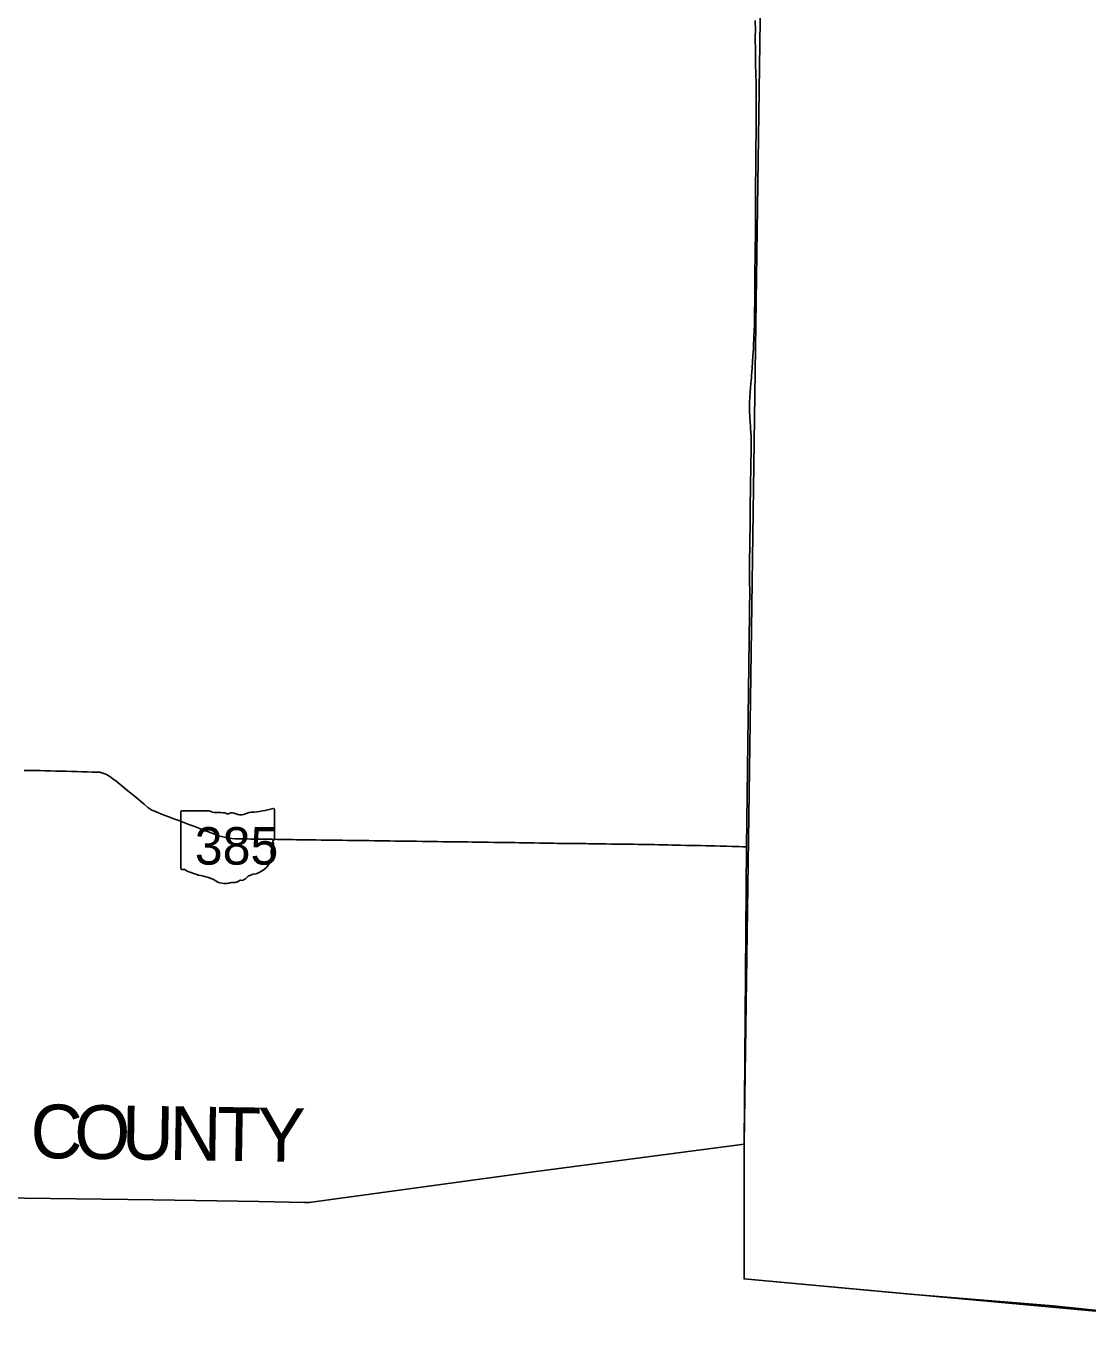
# Model space of a CAD drawing. Extents: x 0 to 34, y 0 to 22.
# Drawn here: x 6.5646 to 6.8817, y 19.6468 to 20.0406 of the extents above; entities that cross this region are included whole.
import ezdxf

# ---------------------------------------------------------------- set-up
doc = ezdxf.new("R2010")
doc.units = 0
for name, color, linetype in [('GM_X_County', 7, 'Continuous'), ('GM_X_County_Text', 7, 'Continuous'), ('GM_X_State_Location', 7, 'Continuous'), ('GM_X_State_Route', 7, 'Continuous'), ('GM_X_State_Shield', 7, 'Continuous'), ('SC_Scratch1', 7, 'Continuous')]:
    doc.layers.add(name, color=color, linetype=linetype)

msp = doc.modelspace()

# ---------------------------------------------------------------- linework, layer by layer
at = {"layer": 'GM_X_County'}
for points in [[(6.78244, 20.04231), (6.78245, 20.03941), (6.78241, 20.03756), (6.78245, 20.03281), (6.78254, 20.02965), (6.78264, 20.02622), (6.78268, 20.02385), (6.7827, 20.02015), (6.7827, 20.01593), (6.78266, 20.01092), (6.7826, 20.00195), (6.78259, 19.99931), (6.78252, 19.99193), (6.78248, 19.98812), (6.78248, 19.98771), (6.78245, 19.97953), (6.78234, 19.96634), (6.78231, 19.96238), (6.78215, 19.95157), (6.78202, 19.94761), (6.78194, 19.94524), (6.78191, 19.94471), (6.78187, 19.94418), (6.7817, 19.94208), (6.78149, 19.93839), (6.78135, 19.93629), (6.78128, 19.93556), (6.78112, 19.93392), (6.78087, 19.9313), (6.78077, 19.92972), (6.78073, 19.92814), (6.78073, 19.92577), (6.78079, 19.92366), (6.78088, 19.92234), (6.78097, 19.92103), (6.78101, 19.9205), (6.78112, 19.91919), (6.78117, 19.91813), (6.78117, 19.91549), (6.78117, 19.91523), (6.78117, 19.91444), (6.78118, 19.9142), (6.78118, 19.91396), (6.78116, 19.91331), (6.78116, 19.91291), (6.78116, 19.91253), (6.78111, 19.911), (6.78109, 19.90997), (6.78109, 19.90891), (6.78099, 19.90335), (6.78097, 19.90206), (6.78094, 19.89758), (6.78088, 19.89204), (6.78082, 19.88623), (6.78074, 19.8799), (6.78067, 19.87489), (6.78069, 19.87411), (6.78074, 19.87347), (6.78079, 19.8729), (6.77978, 19.79537), (6.77915, 19.70642), (6.71621, 19.69816), (6.64912, 19.68902), (6.64777, 19.68904), (6.63409, 19.68927), (6.60264, 19.68981), (6.5409, 19.69063)], [(6.26892, 19.64354), (6.26908, 19.65133), (6.26983, 19.68662), (6.26999, 19.69417), (6.35493, 19.69329), (6.44021, 19.69184), (6.50258, 19.69108), (6.5409, 19.69063), (6.60264, 19.68981), (6.63409, 19.68927), (6.64777, 19.68904), (6.64912, 19.68902), (6.71621, 19.69816), (6.77915, 19.70642), (6.77907, 19.66615), (6.82867, 19.66157), (6.8714, 19.65813), (6.88576, 19.65661)]]:
    msp.add_lwpolyline(points, dxfattribs=at)
at = {"layer": 'GM_X_State_Route'}
msp.add_lwpolyline([(6.56401, 19.81816), (6.56559, 19.81814), (6.56645, 19.81813), (6.5673, 19.81813), (6.56874, 19.8181), (6.57018, 19.81808), (6.57176, 19.81803), (6.57335, 19.81799), (6.57493, 19.81795), (6.57651, 19.8179), (6.57809, 19.81786), (6.57967, 19.81782), (6.58125, 19.81777), (6.58284, 19.81773), (6.58442, 19.81769), (6.58551, 19.81766), (6.58661, 19.81763), (6.58746, 19.81738), (6.58855, 19.817), (6.58985, 19.81611), (6.59059, 19.8156), (6.59133, 19.8151), (6.59255, 19.81409), (6.59377, 19.81308), (6.59498, 19.81207), (6.5962, 19.81106), (6.59742, 19.81005), (6.59864, 19.80904), (6.5998, 19.80808), (6.60096, 19.80712), (6.60215, 19.80633), (6.60322, 19.80586), (6.60429, 19.8054), (6.60577, 19.80484), (6.60725, 19.80428), (6.60873, 19.80372), (6.61021, 19.80316), (6.61169, 19.8026), (6.61317, 19.80203), (6.61465, 19.80147), (6.61613, 19.80091), (6.61761, 19.80035), (6.61909, 19.79979), (6.62057, 19.79923), (6.62134, 19.79894), (6.62212, 19.79864), (6.62293, 19.79843), (6.62374, 19.79821), (6.62497, 19.79796), (6.62598, 19.79785), (6.627, 19.79774), (6.62858, 19.79772), (6.63016, 19.79769), (6.63174, 19.79767), (6.63332, 19.79765), (6.63491, 19.79763), (6.63649, 19.7976), (6.63807, 19.79758), (6.63965, 19.79756), (6.64124, 19.79753), (6.64282, 19.79751), (6.6444, 19.79749), (6.64539, 19.79747), (6.64638, 19.79746), (6.64797, 19.79744), (6.64955, 19.79742), (6.65113, 19.79739), (6.65271, 19.79737), (6.65429, 19.79735), (6.65588, 19.79733), (6.65746, 19.79731), (6.65904, 19.79729), (6.66062, 19.79726), (6.66221, 19.79724), (6.66379, 19.79722), (6.66537, 19.7972), (6.66695, 19.79718), (6.66853, 19.79716), (6.67012, 19.79713), (6.6717, 19.79711), (6.67328, 19.79709), (6.67486, 19.79707), (6.67644, 19.79705), (6.67803, 19.79703), (6.67961, 19.79701), (6.68119, 19.79698), (6.68277, 19.79696), (6.68435, 19.79694), (6.68594, 19.79692), (6.68752, 19.7969), (6.6891, 19.79687), (6.69068, 19.79685), (6.69196, 19.79684), (6.69324, 19.79682), (6.69482, 19.7968), (6.6964, 19.79678), (6.69798, 19.79675), (6.69956, 19.79673), (6.70115, 19.79671), (6.70271, 19.79669), (6.70427, 19.79667), (6.70581, 19.79666), (6.70739, 19.79664), (6.70898, 19.79661), (6.71056, 19.79659), (6.71188, 19.79657), (6.71319, 19.79655), (6.71478, 19.79652), (6.71636, 19.79649), (6.71794, 19.79647), (6.71926, 19.79644), (6.72058, 19.79642), (6.72216, 19.79639), (6.72335, 19.79637), (6.72453, 19.79635), (6.72611, 19.79633), (6.72691, 19.79632), (6.7277, 19.79631), (6.72928, 19.7963), (6.73007, 19.7963), (6.73086, 19.79629), (6.73178, 19.79628), (6.73271, 19.79626), (6.73365, 19.79624), (6.73459, 19.79622), (6.73616, 19.7962), (6.73699, 19.79619), (6.73782, 19.79618), (6.7394, 19.79616), (6.74067, 19.79614), (6.74193, 19.79613), (6.74602, 19.79609), (6.74747, 19.79607), (6.74905, 19.79604), (6.75063, 19.79601), (6.75221, 19.79598), (6.75353, 19.79595), (6.75485, 19.79592), (6.75643, 19.79589), (6.75749, 19.79586), (6.75854, 19.79584), (6.76012, 19.7958), (6.76171, 19.79577), (6.76263, 19.79575), (6.76355, 19.79572), (6.76487, 19.7957), (6.76619, 19.79568), (6.76777, 19.79565), (6.76909, 19.79562), (6.77041, 19.79559), (6.77199, 19.79555), (6.77291, 19.79553), (6.77383, 19.79551), (6.77541, 19.79546), (6.77647, 19.79543), (6.77752, 19.7954), (6.77872, 19.79536), (6.7798, 19.79533)], dxfattribs=at)
at = {"layer": 'GM_X_State_Shield'}
for p, q in [((6.61079, 19.80581), (6.61079, 19.78882)), ((6.61926, 19.8061), (6.61107, 19.8061)), ((6.63876, 19.79763), (6.63876, 19.80652)), ((6.63876, 19.79764), (6.63876, 19.79763))]:
    msp.add_line(p, q, dxfattribs=at)
for centre, major_axis, start_param, end_param in [((6.61111, 19.80584), (0.000324, 0), 1.712693, 3.28349), ((6.62121, 19.80807), (0.00314, 0), 4.042523, 4.731795), ((6.62225, 19.79656), (0.01128, 0), 1.404758, 1.657858), ((6.62481, 19.80593), (0.000907, 0), 3.836095, 5.185415), ((6.62614, 19.80397), (0.00189, 0), 0.950623, 2.079405), ((6.62858, 19.80666), (0.00227, 0), 4.081561, 5.145723), ((6.63258, 19.80091), (0.00597, 0), 1.699011, 2.107814), ((6.6288, 19.82925), (0.02966, 0), 4.814394, 5.042369), ((6.63845, 19.80656), (0.000311, 0), 6.141152, 7.989035), ((6.63869, 19.79698), (0.000482, 0), 1.883978, 3.671073), ((6.63563, 19.79586), (0.00289, 0), 5.934695, 6.695948), ((6.63843, 19.7976), (0.000333, 0), 5.05454, 6.418171), ((6.63046, 19.79279), (0.00742, 0), 5.101752, 6.440018), ((6.63988, 19.79392), (0.0021, 0), 2.387724, 3.262537), ((6.61111, 19.78879), (0.000327, 0), 3.00124, 4.508301), ((6.61116, 19.79052), (0.00249, 0), 4.665946, 4.897461), ((6.61167, 19.78784), (0.0009, 0), 0.519207, 1.627899), ((6.62303, 19.8031), (0.02142, 0), 4.195997, 4.488961), ((6.61665, 19.78119), (0.0067, 0), 0.823519, 1.323587), ((6.62389, 19.78776), (0.00425, 0), 4.026481, 4.996735), ((6.62635, 19.78189), (0.00349, 0), 1.495662, 1.94098), ((6.62666, 19.78649), (0.00227, 0), 4.691044, 5.507374), ((6.62871, 19.78484), (0.000638, 0), 1.147584, 2.315152), ((6.62844, 19.78718), (0.0024, 0), 4.937069, 5.64225), ((6.63359, 19.78405), (0.00406, 0), 1.647645, 2.488434)]:
    msp.add_ellipse(centre, major_axis=major_axis, ratio=0.8, start_param=start_param, end_param=end_param, dxfattribs=at)
at = {"layer": 'SC_Scratch1'}
msp.add_lwpolyline([(3.21424, 20.88418), (4.22892, 20.86453), (4.22372, 20.60996), (4.74415, 20.60061), (4.74427, 20.60357), (5.26395, 20.59518), (5.26243, 20.42497), (5.77324, 20.42039), (5.7723, 20.33493), (6.72337, 20.32914), (6.78802, 20.32886), (6.77915, 19.70642), (6.77907, 19.66615), (7.90479, 19.56269), (8.38586, 19.51499), (8.38365, 19.4841), (8.33502, 18.99512), (8.31066, 18.75103), (8.25942, 18.21667), (8.22592, 17.87494)], dxfattribs=at)

# ---------------------------------------------------------------- texts
at = {"layer": 'GM_X_County_Text'}
for s, rotation, p in [('C', 359.1744, (6.56578, 19.70232)), ('O', 359.1738, (6.57886, 19.70213)), ('U', 359.1741, (6.59307, 19.70192)), ('N', 359.1638, (6.60729, 19.70172)), ('T', 359.0961, (6.6215, 19.70151)), ('Y', 358.9095, (6.6335, 19.70132))]:
    msp.add_text(s, height=0.01607, rotation=rotation, dxfattribs=at).set_placement(p)
at = {"layer": 'GM_X_State_Location'}
msp.add_text('385', height=0.0000161, rotation=0, dxfattribs=at).set_placement((6.61879, 19.79502))
for s in ['s', 'r']:
    msp.add_text(s, height=0.0000161, dxfattribs=at).set_placement((6.62446, 19.79619))
at = {"layer": 'GM_X_State_Shield'}
msp.add_text('385', height=0.011189, dxfattribs=at).set_placement((6.61496, 19.79002))

doc.saveas('drawing.dxf')
